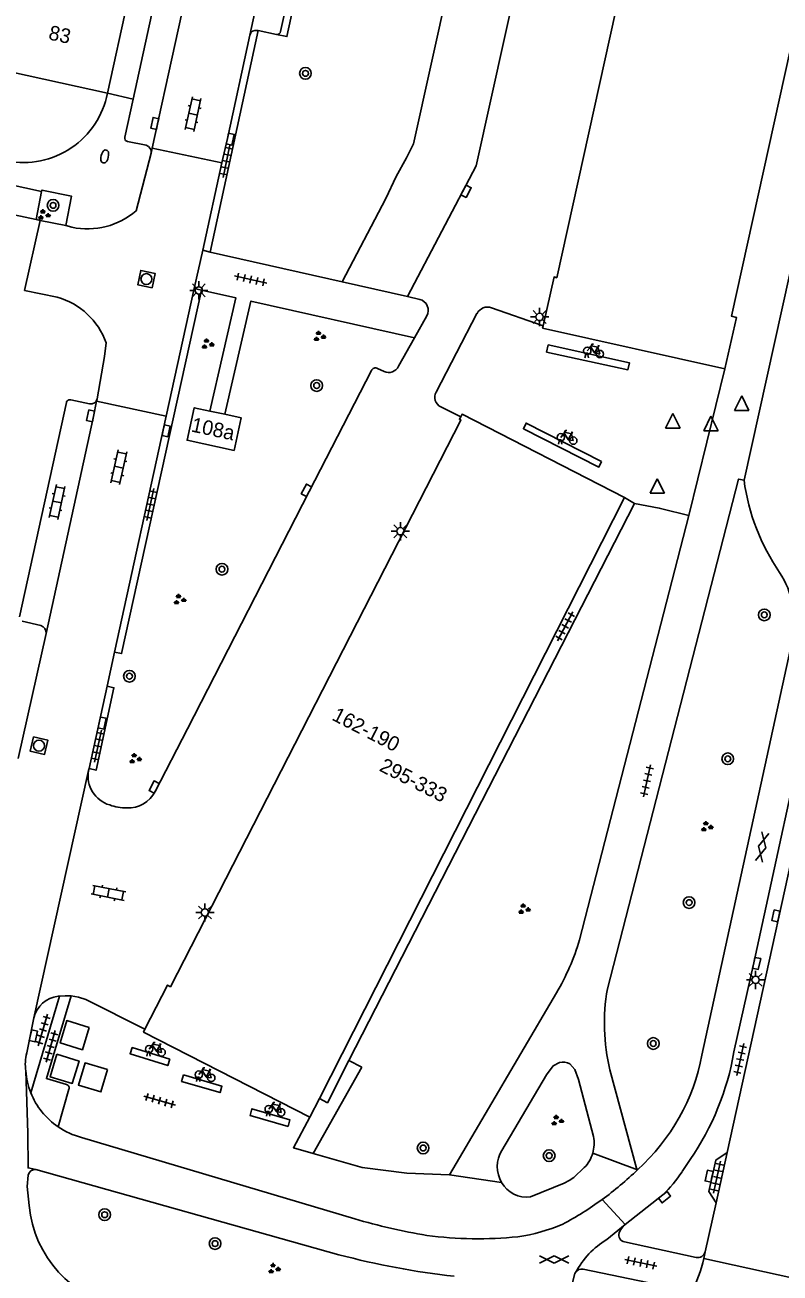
# Model space of a CAD drawing. Extents: x 131000 to 133014, y 396499 to 399001.
# Drawn here: x 131682.5 to 131734.1, y 397669.7 to 397755.1 of the extents above; entities that cross this region are included whole.
import ezdxf

# ---------------------------------------------------------------- set-up
doc = ezdxf.new("R2010")
doc.units = 0
for name, color, linetype in [('gg-anno-huisnummerreeks BGT', 7, 'Continuous'), ('gg-bbg-hoofdgebouw', 7, 'Continuous'), ('gg-knt-verharding', 7, 'Continuous'), ('gg-knt-verharding nz', 7, 'Continuous'), ('gg-kwrk-afval apart plaats', 7, 'Continuous'), ('gt-grn-groengrens', 7, 'Continuous'), ('gt-grn-weggrens', 7, 'Continuous'), ('gt-symb-boom', 7, 'Continuous'), ('gt-symb-brandkraan', 7, 'Continuous'), ('gt-symb-fietsenrek', 7, 'Continuous'), ('gt-symb-gesloten verharding', 7, 'Continuous'), ('gt-symb-groenvak', 7, 'Continuous'), ('gt-symb-klinker verharding', 7, 'Continuous'), ('gt-symb-kolk', 7, 'Continuous'), ('gt-symb-lichtmast', 7, 'Continuous'), ('gt-symb-rioolschacht', 7, 'Continuous'), ('gt-symb-tegel verharding', 7, 'Continuous'), ('gt-symb-waterafsluiter', 7, 'Continuous')]:
    doc.layers.add(name, color=color, linetype=linetype)

# ---------------------------------------------------------------- blocks, each defined once
blk = doc.blocks.new('gt0-LMAST')
at = {"layer": 'gt-symb-lichtmast'}
for p, q in [((-0.182, 0.173), (-0.447, 0.438)), ((-0.005, 0.246), (-0.005, 0.621)), ((0.172, 0.173), (0.437, 0.438)), ((-0.255, -0.004), (-0.63, -0.004)), ((-0.182, -0.181), (-0.447, -0.446)), ((-0.005, -0.254), (-0.005, -0.629)), ((0.437, -0.446), (0.172, -0.181)), ((0.245, -0.004), (0.62, -0.004))]:
    blk.add_line(p, q, dxfattribs=at)
blk.add_circle((-0.005, -0.004), 0.25, dxfattribs=at)
blk = doc.blocks.new('gt0-GESVH1')
at = {"layer": 'gt-symb-gesloten verharding'}
for p, q in [((-0.992, -0.261), (0.008, 0.239)), ((0.008, -0.261), (-0.992, 0.239)), ((0.008, 0.239), (1.008, -0.261)), ((1.008, 0.239), (0.008, -0.261))]:
    blk.add_line(p, q, dxfattribs=at)
blk = doc.blocks.new('gt0-BOOM')
at = {"layer": 'gt-symb-boom'}
for radius in [0.4, 0.2]:
    blk.add_circle((0, 0), radius, dxfattribs=at)
blk = doc.blocks.new('gt0-KOLK')
at = {"layer": 'gt-symb-kolk'}
blk.add_lwpolyline([(0, 0), (0.375, 0), (0.375, 0.4), (-0.375, 0.4), (-0.375, 0), (0, 0)], dxfattribs=at)
blk = doc.blocks.new('gt0-TEG1')
at = {"layer": 'gt-symb-tegel verharding'}
for p, q in [((-1.125, 0), (1.125, 0)), ((-0.9, -0.25), (-0.9, 0.25)), ((-0.45, -0.25), (-0.45, 0.25)), ((0, -0.25), (0, 0.25)), ((0.45, -0.25), (0.45, 0.25)), ((0.9, -0.25), (0.9, 0.25))]:
    blk.add_line(p, q, dxfattribs=at)
blk = doc.blocks.new('gt0-RS')
at = {"layer": 'gt-symb-rioolschacht'}
blk.add_lwpolyline([(-0.5, -0.5), (0.5, -0.5), (0.5, 0.5), (-0.5, 0.5)], close=True, dxfattribs=at)
blk.add_circle((0, 0), 0.375, dxfattribs=at)
blk = doc.blocks.new('gt0-GRVAK')
at = {"layer": 'gt-symb-groenvak'}
for p, q in [((-0.11, 0.189), (-0.228, 0.24)), ((-0.182, 0.153), (0.088, 0.153)), ((-0.091, 0.211), (-0.156, 0.322)), ((-0.047, 0.214), (-0.047, 0.393)), ((-0.004, 0.211), (0.061, 0.322)), ((0.015, 0.189), (0.133, 0.24)), ((0.262, -0.052), (0.197, 0.059)), ((0.305, -0.049), (0.305, 0.13)), ((0.349, -0.052), (0.414, 0.059)), ((-0.245, -0.228), (-0.363, -0.177)), ((-0.318, -0.264), (-0.047, -0.264)), ((-0.226, -0.206), (-0.291, -0.095)), ((-0.183, -0.203), (-0.183, -0.024)), ((-0.139, -0.206), (-0.074, -0.095)), ((-0.12, -0.228), (-0.002, -0.177)), ((0.243, -0.074), (0.125, -0.023)), ((0.17, -0.11), (0.441, -0.11)), ((0.368, -0.074), (0.486, -0.023))]:
    blk.add_line(p, q, dxfattribs=at)
blk = doc.blocks.new('gt0-BR')
at = {"layer": 'gt-symb-brandkraan'}
for centre, radius, start, end in [((-0.244, 0), 0.206, 107.56694, 252.43307), ((0.599, -2.664), 3, 106.89205, 107.56694), ((0, -0.691), 0.938, 73.10799, 106.89205), ((-0.599, -2.664), 3, 72.43309, 73.10799), ((0.244, 0), 0.206, 287.56695, 72.43309), ((0.599, 2.664), 3, 252.43307, 253.10797), ((0, 0.691), 0.938, 253.10797, 286.89206), ((-0.599, 2.664), 3, 286.89206, 287.56695)]:
    blk.add_arc(centre, radius, start, end, dxfattribs=at)
blk = doc.blocks.new('gt0-KL1')
at = {"layer": 'gt-symb-klinker verharding'}
for p, q in [((-1.15, 0.3), (1.15, 0.3)), ((-1, -0.3), (-1, 0.3)), ((-0.5, 0.3), (-0.5, 0.45)), ((0, -0.3), (0, 0.3)), ((0.5, 0.3), (0.5, 0.45)), ((1, -0.3), (1, 0.3)), ((-1.15, -0.3), (1.15, -0.3)), ((-0.5, -0.45), (-0.5, -0.3)), ((0.5, -0.45), (0.5, -0.3))]:
    blk.add_line(p, q, dxfattribs=at)
blk = doc.blocks.new('gt0-FREK')
at = {"layer": 'gt-symb-fietsenrek'}
for p, q in [((0.259, 0.762), (0.294, 0.823)), ((0.54, 0.335), (0.259, 0.762)), ((0.294, 0.823), (0.767, 0.714)), ((0.767, 0.714), (0.54, 0.335)), ((0.757, 0.841), (0.866, 0.816)), ((0.767, 0.714), (0.84, 0.822)), ((0.895, 0.252), (0.767, 0.714))]:
    blk.add_line(p, q, dxfattribs=at)
for points in [[(0.294, 0.823), (0.36, 0.937), (0.452, 0.935)], [(-0.124, 0), (-0.047, 0.312), (0.053, 0.312), (0.12, 0)], [(0.036, 0.476), (0.228, 0.708), (0.259, 0.762)], [(0.54, 0.335), (0.555, 0.305), (0.895, 0.252)]]:
    blk.add_lwpolyline(points, dxfattribs=at)
for centre in [(0.036, 0.476), (0.895, 0.252)]:
    blk.add_circle(centre, 0.252, dxfattribs=at)
blk = doc.blocks.new('gt0-WAFSL')
at = {"layer": 'gt-symb-waterafsluiter'}
for p, q in [((-0.5, -0.333), (0, 0.667)), ((0, 0.667), (0.5, -0.333)), ((0.5, -0.333), (-0.5, -0.333))]:
    blk.add_line(p, q, dxfattribs=at)

msp = doc.modelspace()

# ---------------------------------------------------------------- linework, layer by layer
at = {"layer": 'gg-bbg-hoofdgebouw'}
for p, q in [((131689.503, 397756.775), (131688.11, 397750.44)), ((131688.11, 397750.44), (131679.26, 397752.4)), ((131696.139, 397728.482), (131695.132, 397728.699)), ((131702.617, 397681.675), (131723.49, 397722.8)), ((131702.617, 397681.675), (131701.97, 397680.4))]:
    msp.add_line(p, q, dxfattribs=at)
for points in [[(131738.48, 397826.76), (131732.77, 397800.91), (131732.56, 397800.96), (131731.77, 397797.39), (131731.99, 397797.33), (131718.86, 397737.82), (131718.67, 397737.87), (131717.93, 397734.54)], [(131730.36, 397731.6), (131731.15, 397735.11), (131730.82, 397735.18), (131743.94, 397794.71), (131744.26, 397794.64), (131745.04, 397798.21), (131744.71, 397798.31), (131748.635, 397816.037)], [(131717.93, 397734.54), (131717.89, 397734.36), (131730.36, 397731.6)], [(131696.139, 397728.482), (131697.26, 397728.24), (131696.78, 397726.01), (131693.57, 397726.7), (131694.06, 397728.93), (131695.132, 397728.699)], [(131690.685, 397686.417), (131692.23, 397689.44), (131692.42, 397689.33), (131712.3, 397728.08), (131712.2, 397728.14), (131712.284, 397728.299)], [(131723.49, 397722.8), (131712.38, 397728.48), (131712.284, 397728.299)], [(131701.97, 397680.4), (131690.59, 397686.23), (131690.685, 397686.417)]]:
    msp.add_lwpolyline(points, dxfattribs=at)
at = {"layer": 'gg-knt-verharding'}
for p, q in [((131699.217, 397792.769), (131689.87, 397750.026)), ((131699.96, 397754.657), (131702.391, 397765.913)), ((131695.14, 397739.579), (131698.435, 397754.72)), ((131698.367, 397754.734), (131698.435, 397754.72)), ((131698.435, 397754.72), (131699.69, 397754.463)), ((131689.87, 397750.026), (131689.303, 397747.432)), ((131689.487, 397747.143), (131690.777, 397746.876)), ((131691.182, 397746.681), (131695.945, 397745.672)), ((131690.09, 397742.405), (131691.107, 397746.34)), ((131694.633, 397739.694), (131695.945, 397745.672)), ((131683.594, 397743.726), (131683.231, 397741.798)), ((131683.517, 397741.725), (131682.448, 397736.946)), ((131683.231, 397741.798), (131683.517, 397741.725)), ((131683.517, 397741.725), (131685.262, 397741.388)), ((131685.687, 397741.274), (131685.262, 397741.388)), ((131694.058, 397737.074), (131694.633, 397739.694)), ((131694.633, 397739.694), (131695.14, 397739.579)), ((131695.14, 397739.579), (131704.171, 397737.533)), ((131692.142, 397728.346), (131694.058, 397737.074)), ((131694.058, 397737.074), (131694.554, 397736.964)), ((131704.171, 397737.533), (131708.635, 397736.53)), ((131682.448, 397736.946), (131684.684, 397736.494)), ((131709.48, 397736.34), (131708.635, 397736.53)), ((131713.4, 397735.38), (131710.6, 397730)), ((131717.93, 397734.54), (131714.4, 397735.77)), ((131709.122, 397733.699), (131709.97, 397735.21)), ((131708.034, 397731.764), (131709.122, 397733.699)), ((131706.175, 397731.478), (131701.908, 397723.195)), ((131707.038, 397731.403), (131706.597, 397731.619)), ((131686.888, 397729.191), (131685.623, 397729.468)), ((131685.306, 397729.278), (131682.102, 397714.616)), ((131687.376, 397729.376), (131692.142, 397728.346)), ((131710.919, 397728.99), (131712.284, 397728.299)), ((131688.607, 397712.218), (131692.142, 397728.346)), ((131693.584, 397706.977), (131701.908, 397723.195)), ((131704.631, 397684.285), (131724.18, 397722.379)), ((131726.047, 397722.023), (131727.885, 397721.55)), ((131727.885, 397721.55), (131720.421, 397692.544)), ((131682.289, 397714.321), (131683.57, 397714.028)), ((131683.916, 397713.496), (131682.013, 397704.93)), ((131728.784, 397684.658), (131734.983, 397713.086)), ((131688.094, 397709.878), (131688.607, 397712.218)), ((131686.862, 397704.251), (131688.094, 397709.878)), ((131693.584, 397706.977), (131691.388, 397702.689)), ((131683.089, 397687.206), (131686.83, 397704.107)), ((131686.83, 397704.107), (131686.862, 397704.251)), ((131684.832, 397688.687), (131682.874, 397682.076)), ((131684.739, 397688.674), (131684.832, 397688.687)), ((131718.834, 397688.901), (131711.516, 397676.453)), ((131683.089, 397687.206), (131682.592, 397684.797)), ((131704.631, 397684.285), (131705.522, 397683.827)), ((131684.739, 397679.748), (131685.483, 397682.317)), ((131686.345, 397679.023), (131705.037, 397673.454)), ((131727.427, 397676.679), (131727.995, 397677.52)), ((131729.766, 397674.541), (131730.516, 397677.979)), ((131703.948, 397671.002), (131683.218, 397676.819)), ((131723.541, 397673.061), (131726.107, 397675.093)), ((131729.766, 397674.541), (131729.008, 397671.204)), ((131723.541, 397673.061), (131722.272, 397672.039)), ((131728.393, 397670.809), (131723.491, 397671.886)), ((131728.917, 397670.751), (131729.008, 397671.204)), ((131727.587, 397668.577), (131720.67, 397670.003))]:
    msp.add_line(p, q, dxfattribs=at)
for points in [[(131731.671, 397723.965), (131744.62, 397782.458), (131751.826, 397815.215), (131751.849, 397815.318)], [(131713.928, 397769.001), (131709.058, 397746.973), (131708.584, 397746.019), (131707.873, 397744.747), (131707.163, 397743.237), (131704.171, 397737.533)], [(131701.131, 397766.987), (131703.049, 397766.559), (131700.393, 397754.311), (131699.69, 397754.463)], [(131695.945, 397745.672), (131696.324, 397747.342), (131697.853, 397754.412)], [(131683.594, 397743.726), (131671.983, 397746.261), (131671.499, 397744.292)], [(131685.262, 397741.388), (131685.663, 397743.388), (131683.634, 397743.819), (131683.594, 397743.726)], [(131694.554, 397736.964), (131689.079, 397712.115), (131688.607, 397712.218)], [(131694.554, 397736.964), (131696.907, 397736.444), (131695.132, 397728.699)], [(131709.122, 397733.699), (131697.927, 397736.222), (131696.139, 397728.482)], [(131688.029, 397733.365), (131687.923, 397732.438), (131687.411, 397729.544)], [(131731.671, 397723.965), (131731.296, 397724.047), (131722.321, 397689.175)], [(131724.18, 397722.379), (131725.864, 397722.07), (131726.047, 397722.023)], [(131686.862, 397704.251), (131687.335, 397704.131), (131688.562, 397709.775), (131688.094, 397709.878)], [(131730.979, 397684.871), (131732.336, 397690.968), (131736.466, 397709.935)], [(131730.516, 397677.979), (131737.328, 397709.051), (131737.517, 397709.717)], [(131685.313, 397682.631), (131683.936, 397683.051), (131685.631, 397688.7)], [(131684.832, 397688.687), (131685.231, 397688.715), (131685.631, 397688.7)], [(131690.685, 397686.417), (131686.641, 397688.461), (131686.144, 397688.616), (131685.631, 397688.7)], [(131704.631, 397684.285), (131703.164, 397681.397), (131702.617, 397681.675)], [(131719.039, 397684.146), (131718.619, 397683.918), (131718.154, 397683.292), (131715.099, 397678.13)], [(131682.531, 397683.569), (131682.669, 397679.301), (131682.686, 397676.941), (131683.218, 397676.819)], [(131721.38, 397679.083), (131720.352, 397682.978), (131720.094, 397683.675), (131719.762, 397684.058)], [(131722.494, 397683.654), (131724.307, 397676.914), (131724.384, 397676.814)], [(131702.191, 397677.923), (131700.837, 397678.311), (131701.97, 397680.4)], [(131711.516, 397676.453), (131708.6, 397676.565), (131705.544, 397676.962), (131702.191, 397677.923)], [(131730.516, 397677.979), (131729.744, 397677.475), (131729.254, 397675.326), (131729.766, 397674.541)], [(131717.052, 397674.947), (131719.362, 397675.893), (131719.703, 397676.074), (131720.025, 397676.29), (131720.741, 397676.956)], [(131682.691, 397676.429), (131682.627, 397675.657), (131682.765, 397674.357)], [(131718.567, 397663.441), (131718.678, 397664.225), (131720.104, 397669.711), (131720.147, 397669.793)]]:
    msp.add_lwpolyline(points, dxfattribs=at)
for centre, radius, start, end in [((131698.282, 397754.298), 0.444, 78.95676, 165.17416), ((131699.728, 397754.695), 0.235, 260.72047, 350.67542), ((131682.396, 397751.52), 5.815, 258.64875, 349.29635), ((131689.52, 397747.367), 0.226, 163.24459, 261.72345), ((131690.616, 397746.408), 0.495, 352.15609, 71.08277), ((131686.755, 397746.251), 5.09, 257.88482, 310.92743), ((131683.329, 397731.694), 4.988, 19.57901, 74.24284), ((131709.287, 397735.585), 0.779, 331.21555, 75.67029), ((131714.128, 397734.992), 0.825, 70.70707, 151.9045), ((131706.455, 397731.343), 0.311, 62.7666, 154.18474), ((131707.346, 397732.107), 0.768, 246.3437, 333.50238), ((131685.552, 397729.227), 0.251, 73.58006, 168.29428), ((131686.963, 397729.643), 0.459, 260.5419, 347.49303), ((131711.253, 397729.651), 0.741, 151.89278, 243.16379), ((131746.181, 397725.942), 14.644, 187.7576, 214.42097), ((131728.944, 397714.296), 6.16, 348.66711, 33.14294), ((131683.427, 397713.556), 0.493, 352.98409, 73.09393), ((131688.854, 397703.734), 2.059, 169.55541, 253.50692), ((131689.534, 397703.646), 2.087, 267.33753, 332.68844), ((131689.363, 397704.664), 3.103, 249.37442, 271.36671), ((131704.163, 397697.459), 16.985, 329.74288, 343.17835), ((131684.969, 397686.755), 1.933, 96.82038, 166.49841), ((131735.467, 397686.824), 13.354, 169.85895, 193.73059), ((131685.702, 397684.027), 3.204, 166.09495, 188.21747), ((131719.276, 397683.079), 1.093, 63.59813, 102.52262), ((131714.992, 397687.238), 14.031, 312.01758, 349.40295), ((131712.639, 397688.035), 18.611, 325.59946, 350.21301), ((131687.634, 397683.956), 5.118, 184.33129, 201.54581), ((131685.264, 397682.401), 0.235, 338.93839, 77.92395), ((131687.602, 397683.953), 5.087, 201.64891, 235.7487), ((131687.6, 397683.944), 5.078, 235.71299, 255.69512), ((131718.973, 397678.648), 2.446, 343.23905, 10.23428), ((131716.932, 397677.02), 2.143, 148.79418, 210.47562), ((131718.974, 397678.644), 2.444, 316.30838, 343.33046), ((131683.165, 397676.339), 0.483, 83.75279, 169.2529), ((131708.56, 397693.147), 22.741, 306.09074, 314.09363), ((131720.162, 397681.383), 8.655, 313.38374, 327.07623), ((131716.816, 397676.93), 1.997, 209.9568, 276.79664), ((131708.569, 397693.182), 22.764, 298.02504, 306.02017), ((131690.558, 397675.076), 7.826, 185.26896, 259.39526), ((131717.385, 397715.756), 44.067, 253.72728, 260.29709), ((131714.31, 397684.817), 12.733, 278.54725, 292.8982), ((131724.482, 397671.941), 1.463, 130.04323, 158.09218), ((131713.482, 397698.965), 26.878, 262.46562, 275.80967), ((131723.542, 397672.329), 0.446, 159.20929, 263.47229), ((131725.404, 397666.947), 5.978, 121.59801, 151.57335), ((131717.692, 397722.637), 53.433, 255.09472, 263.71766), ((131719.776, 397672.816), 9.372, 331.6589, 347.27116), ((131728.5, 397671.318), 0.52, 258.09723, 347.32612), ((131720.56, 397669.521), 0.494, 77.11527, 146.63858)]:
    msp.add_arc(centre, radius, start, end, dxfattribs=at)
at = {"layer": 'gg-knt-verharding nz'}
for p, q in [((131697.853, 397754.412), (131700.611, 397767.027)), ((131691.182, 397746.681), (131691.107, 397746.34)), ((131671.499, 397744.292), (131683.231, 397741.798)), ((131687.411, 397729.544), (131687.376, 397729.376)), ((131737.66, 397668.814), (131728.917, 397670.751))]:
    msp.add_line(p, q, dxfattribs=at)
for points in [[(131701.328, 397792.98), (131700.772, 397790.583), (131695.889, 397768.169), (131691.182, 397746.681)], [(131718.335, 397768.02), (131713.34, 397745.47), (131708.635, 397736.53)], [(131718.269, 397733.223), (131718.161, 397732.737), (131723.725, 397731.523), (131723.832, 397732.01), (131718.269, 397733.223)], [(131687.376, 397729.376), (131687.159, 397728.331), (131683.916, 397713.496)], [(131721.924, 397725.254), (131721.741, 397724.867), (131716.576, 397727.487), (131716.759, 397727.874), (131721.924, 397725.254)], [(131692.395, 397684.365), (131689.818, 397685.169), (131689.669, 397684.741), (131692.247, 397683.938), (131692.395, 397684.365)], [(131693.313, 397683.293), (131693.19, 397682.857), (131695.823, 397682.089), (131695.945, 397682.526), (131693.313, 397683.293)], [(131700.475, 397679.774), (131700.599, 397680.221), (131697.997, 397680.977), (131697.874, 397680.531), (131700.475, 397679.774)]]:
    msp.add_lwpolyline(points, dxfattribs=at)
at = {"layer": 'gg-kwrk-afval apart plaats'}
for points in [[(131686.871, 397686.541), (131685.331, 397687.008), (131684.886, 397685.49), (131686.404, 397685.018), (131686.871, 397686.541)], [(131684.664, 397684.71), (131684.208, 397683.164), (131685.713, 397682.718), (131686.178, 397684.238), (131684.664, 397684.71)], [(131688.128, 397683.658), (131687.668, 397682.133), (131686.129, 397682.597), (131686.59, 397684.122), (131688.128, 397683.658)]]:
    msp.add_lwpolyline(points, dxfattribs=at)
at = {"layer": 'gt-grn-groengrens'}
msp.add_line((131705.522, 397683.827), (131702.191, 397677.923), dxfattribs=at)
at = {"layer": 'gt-grn-weggrens'}
for p, q in [((131689.87, 397750.026), (131688.11, 397750.44)), ((131727.885, 397721.55), (131730.36, 397731.6)), ((131724.18, 397722.379), (131723.49, 397722.8)), ((131721.315, 397677.943), (131724.384, 397676.814)), ((131711.516, 397676.453), (131715.085, 397675.933)), ((131723.541, 397673.061), (131721.956, 397674.77))]:
    msp.add_line(p, q, dxfattribs=at)

# ---------------------------------------------------------------- block references
at = {"layer": 'gt-symb-boom'}
for p in [(131701.663, 397751.796), (131684.397, 397742.769), (131702.432, 397730.443), (131695.951, 397717.883), (131733.056, 397714.76), (131689.622, 397710.563), (131730.558, 397704.916), (131727.912, 397695.082), (131725.462, 397685.444), (131709.715, 397678.298), (131718.337, 397677.774), (131687.926, 397673.736), (131695.479, 397671.759)]:
    msp.add_blockref('gt0-BOOM', p, dxfattribs=at)
at = {"layer": 'gt-symb-brandkraan', "rotation": -103.28072131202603}
msp.add_blockref('gt0-BR', (131687.934, 397746.116), dxfattribs=at)
at = {"layer": 'gt-symb-fietsenrek'}
for p in [(131720.91, 397732.349), (131719.094, 397726.427), (131690.928, 397684.585), (131694.327, 397682.838), (131699.113, 397680.483)]:
    msp.add_blockref('gt0-FREK', p, dxfattribs=at)
at = {"layer": 'gt-symb-gesloten verharding', "rotation": -102.827123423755}
msp.add_blockref('gt0-GESVH1', (131732.923, 397698.891), dxfattribs=at)
at = {"layer": 'gt-symb-gesloten verharding'}
msp.add_blockref('gt0-GESVH1', (131718.675, 397670.673), dxfattribs=at)
at = {"layer": 'gt-symb-groenvak'}
for p in [(131683.748, 397742.115), (131694.945, 397733.278), (131702.599, 397733.806), (131693.031, 397715.799), (131689.994, 397704.92), (131729.098, 397700.267), (131716.601, 397694.629), (131718.868, 397680.167), (131699.492, 397670.04)]:
    msp.add_blockref('gt0-GRVAK', p, dxfattribs=at)
at = {"layer": 'gt-symb-klinker verharding'}
for p, rotation in [((131693.978, 397749.01), 77.70114483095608), ((131688.897, 397724.858), 77.70114482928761), ((131684.674, 397722.482), 77.70114483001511), ((131688.18, 397695.747), 168.92612885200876)]:
    msp.add_blockref('gt0-KL1', p, dxfattribs=dict(at, rotation=rotation))
at = {"layer": 'gt-symb-kolk'}
for p, rotation in [((131691.547, 397748.331), 77.64517308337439), ((131696.324, 397747.342), -102.77124256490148), ((131712.475, 397743.83), -118.02531606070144), ((131687.159, 397728.331), 78.28547478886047), ((131691.932, 397727.39), -102.35482691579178), ((131701.908, 397723.195), 62.74312822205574), ((131687.552, 397707.404), -102.35482691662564), ((131691.49, 397702.889), 62.8712339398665), ((131734.048, 397694.133), 77.60424669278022), ((131732.336, 397690.968), -102.54281153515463), ((131682.852, 397686.009), -102.47907180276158), ((131729.474, 397676.317), 76.8680734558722), ((131726.107, 397675.093), -141.62249676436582)]:
    msp.add_blockref('gt0-KOLK', p, dxfattribs=dict(at, rotation=rotation))
at = {"layer": 'gt-symb-lichtmast'}
for p in [(131694.373, 397736.957), (131717.687, 397735.139), (131708.164, 397720.48), (131694.792, 397694.41), (131732.468, 397689.801)]:
    msp.add_blockref('gt0-LMAST', p, dxfattribs=at)
at = {"layer": 'gt-symb-rioolschacht'}
for p, rotation in [((131690.783, 397737.729), 78.04935273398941), ((131683.431, 397705.815), -102.47907180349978)]:
    msp.add_blockref('gt0-RS', p, dxfattribs=dict(at, rotation=rotation))
at = {"layer": 'gt-symb-tegel verharding'}
for p, rotation in [((131696.264, 397745.784), 77.93725397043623), ((131697.914, 397737.7), -12.771242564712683), ((131691.059, 397722.314), 77.813159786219), ((131719.429, 397713.976), -117.71850162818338), ((131687.462, 397705.78), 77.81315978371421), ((131725.032, 397703.411), 77.7571404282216), ((131683.704, 397686.367), 73.61369433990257), ((131684.232, 397685.245), 73.61369433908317), ((131731.409, 397684.351), -102.35482691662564), ((131691.685, 397681.536), -16.386305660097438), ((131729.82, 397676.295), 77.35314650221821), ((131724.605, 397670.443), -12.006708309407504)]:
    msp.add_blockref('gt0-TEG1', p, dxfattribs=dict(at, rotation=rotation))
at = {"layer": 'gt-symb-waterafsluiter'}
for p in [(131731.508, 397729.082), (131726.807, 397727.863), (131729.408, 397727.677), (131725.737, 397723.409)]:
    msp.add_blockref('gt0-WAFSL', p, dxfattribs=at)

# ---------------------------------------------------------------- texts
at = {"layer": 'gg-anno-huisnummerreeks BGT'}
for s, rotation, p in [('83', 347.6, (131684.03, 397754.128)), ('108a', 347.9, (131693.791, 397727.308)), ('162-190', 332.8, (131703.411, 397707.606)), ('295-333', 333.1, (131706.651, 397704.125))]:
    msp.add_text(s, height=1, rotation=rotation, dxfattribs=at).set_placement(p)

doc.saveas('drawing.dxf')
